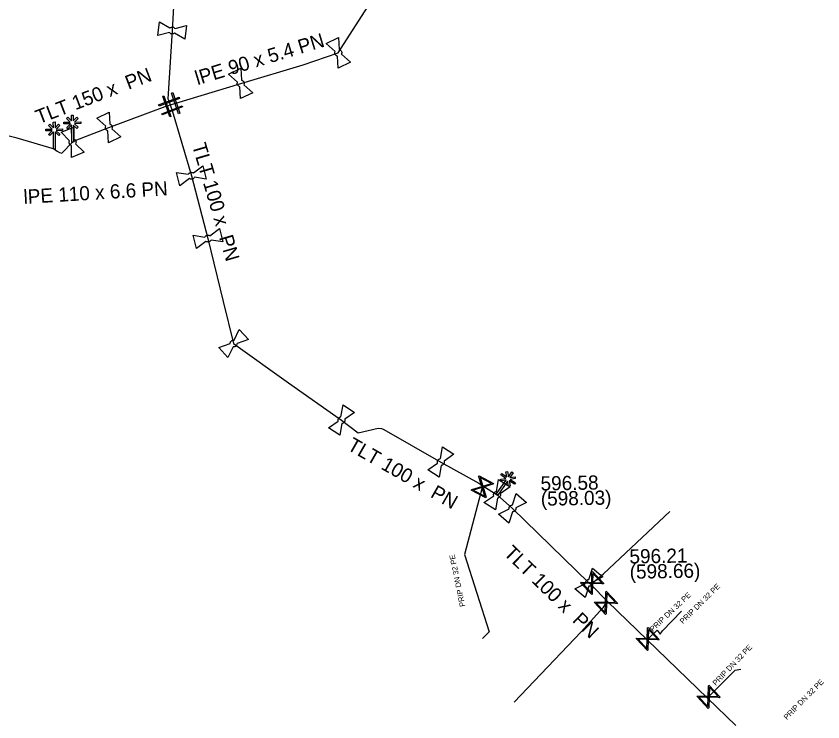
# Model space of a CAD drawing. Extents: x -643544 to -637295, y -1119190 to -1111715.
# Drawn here: x -640810.3 to -640736.3, y -1114722.1 to -1114657.4 of the extents above; entities that cross this region are included whole.
import ezdxf

# ---------------------------------------------------------------- set-up
doc = ezdxf.new("R2010")
doc.units = 0
for name, color, linetype in [('Default', 7, 'Continuous'), ('VP Lomový bod', 7, 'Continuous'), ('VP Lomový bod - popis', 7, 'Continuous'), ('VP Popis přípojky', 7, 'Continuous'), ('VP Přípojka', 7, 'Continuous'), ('VP Změna materiálu', 7, 'Continuous'), ('VP Řad', 7, 'Continuous'), ('VP Řad - popis', 7, 'Continuous'), ('VP Šoupě', 7, 'Continuous')]:
    doc.layers.add(name, color=color, linetype=linetype)

msp = doc.modelspace()

# ---------------------------------------------------------------- linework, layer by layer
at = {"layer": 'Default'}
for points in [[(-640796.208, -1114658.446), (-640796.168, -1114658.411), (-640796.118, -1114658.391), (-640796.039, -1114658.359), (-640795.958, -1114658.37), (-640795.877, -1114658.381), (-640795.808, -1114658.434), (-640795.765, -1114658.465), (-640795.737, -1114658.51)], [(-640795.791, -1114658.915), (-640795.83, -1114658.949), (-640795.88, -1114658.97), (-640795.961, -1114659.001), (-640796.042, -1114658.99), (-640796.123, -1114658.979), (-640796.19, -1114658.928), (-640796.233, -1114658.895), (-640796.262, -1114658.851)], [(-640780.851, -1114661.033), (-640780.902, -1114661.02), (-640780.946, -1114660.989), (-640781.016, -1114660.939), (-640781.052, -1114660.866), (-640781.087, -1114660.792), (-640781.081, -1114660.708), (-640781.078, -1114660.653), (-640781.056, -1114660.605)], [(-640780.689, -1114660.428), (-640780.638, -1114660.441), (-640780.593, -1114660.473), (-640780.524, -1114660.521), (-640780.488, -1114660.594), (-640780.453, -1114660.668), (-640780.459, -1114660.755), (-640780.462, -1114660.808), (-640780.483, -1114660.856)], [(-640789.801, -1114663.833), (-640789.852, -1114663.82), (-640789.896, -1114663.789), (-640789.966, -1114663.739), (-640790.002, -1114663.666), (-640790.037, -1114663.592), (-640790.031, -1114663.508), (-640790.028, -1114663.453), (-640790.006, -1114663.405)], [(-640789.639, -1114663.228), (-640789.588, -1114663.241), (-640789.543, -1114663.273), (-640789.474, -1114663.321), (-640789.438, -1114663.394), (-640789.403, -1114663.468), (-640789.409, -1114663.555), (-640789.412, -1114663.608), (-640789.433, -1114663.656)], [(-640801.891, -1114667.873), (-640801.942, -1114667.86), (-640801.986, -1114667.829), (-640802.056, -1114667.779), (-640802.092, -1114667.706), (-640802.127, -1114667.632), (-640802.121, -1114667.548), (-640802.118, -1114667.493), (-640802.096, -1114667.445)], [(-640801.729, -1114667.268), (-640801.678, -1114667.281), (-640801.633, -1114667.313), (-640801.564, -1114667.361), (-640801.528, -1114667.434), (-640801.493, -1114667.508), (-640801.499, -1114667.595), (-640801.502, -1114667.648), (-640801.523, -1114667.696)], [(-640805.228, -1114669.228), (-640805.277, -1114669.212), (-640805.32, -1114669.179), (-640805.387, -1114669.125), (-640805.419, -1114669.05), (-640805.45, -1114668.974), (-640805.44, -1114668.891), (-640805.433, -1114668.836), (-640805.409, -1114668.789)], [(-640805.032, -1114668.633), (-640804.982, -1114668.649), (-640804.939, -1114668.683), (-640804.873, -1114668.735), (-640804.841, -1114668.81), (-640804.81, -1114668.886), (-640804.82, -1114668.972), (-640804.826, -1114669.025), (-640804.851, -1114669.072)], [(-640794.521, -1114671.859), (-640794.497, -1114671.813), (-640794.459, -1114671.775), (-640794.395, -1114671.717), (-640794.316, -1114671.697), (-640794.237, -1114671.677), (-640794.155, -1114671.699), (-640794.103, -1114671.714), (-640794.06, -1114671.745)], [(-640793.961, -1114672.14), (-640793.984, -1114672.188), (-640794.024, -1114672.225), (-640794.085, -1114672.283), (-640794.164, -1114672.303), (-640794.243, -1114672.323), (-640794.327, -1114672.3), (-640794.378, -1114672.286), (-640794.421, -1114672.256)], [(-640793.001, -1114677.619), (-640792.977, -1114677.573), (-640792.939, -1114677.535), (-640792.875, -1114677.477), (-640792.796, -1114677.457), (-640792.717, -1114677.437), (-640792.635, -1114677.459), (-640792.583, -1114677.474), (-640792.54, -1114677.505)], [(-640792.441, -1114677.9), (-640792.464, -1114677.948), (-640792.504, -1114677.985), (-640792.565, -1114678.043), (-640792.644, -1114678.063), (-640792.723, -1114678.083), (-640792.807, -1114678.06), (-640792.858, -1114678.046), (-640792.901, -1114678.016)], [(-640790.684, -1114687.384), (-640790.684, -1114687.332), (-640790.667, -1114687.281), (-640790.638, -1114687.2), (-640790.577, -1114687.146), (-640790.515, -1114687.091), (-640790.433, -1114687.074), (-640790.379, -1114687.063), (-640790.327, -1114687.07)], [(-640790.058, -1114687.376), (-640790.057, -1114687.429), (-640790.075, -1114687.481), (-640790.102, -1114687.56), (-640790.163, -1114687.614), (-640790.225, -1114687.669), (-640790.31, -1114687.687), (-640790.362, -1114687.698), (-640790.414, -1114687.69)], [(-640780.781, -1114694.5), (-640780.795, -1114694.45), (-640780.793, -1114694.396), (-640780.787, -1114694.31), (-640780.743, -1114694.242), (-640780.699, -1114694.173), (-640780.625, -1114694.133), (-640780.576, -1114694.108), (-640780.524, -1114694.101)], [(-640780.181, -1114694.32), (-640780.165, -1114694.371), (-640780.168, -1114694.426), (-640780.173, -1114694.51), (-640780.217, -1114694.578), (-640780.261, -1114694.647), (-640780.338, -1114694.688), (-640780.384, -1114694.713), (-640780.437, -1114694.72)], [(-640771.671, -1114698.34), (-640771.686, -1114698.29), (-640771.683, -1114698.236), (-640771.677, -1114698.15), (-640771.633, -1114698.082), (-640771.589, -1114698.013), (-640771.515, -1114697.973), (-640771.466, -1114697.948), (-640771.414, -1114697.941)], [(-640771.071, -1114698.16), (-640771.055, -1114698.211), (-640771.058, -1114698.266), (-640771.063, -1114698.35), (-640771.107, -1114698.418), (-640771.151, -1114698.487), (-640771.228, -1114698.528), (-640771.274, -1114698.553), (-640771.327, -1114698.56)], [(-640766.521, -1114701.34), (-640766.536, -1114701.29), (-640766.533, -1114701.236), (-640766.527, -1114701.15), (-640766.483, -1114701.082), (-640766.439, -1114701.013), (-640766.365, -1114700.973), (-640766.316, -1114700.948), (-640766.264, -1114700.941)], [(-640765.921, -1114701.16), (-640765.905, -1114701.211), (-640765.908, -1114701.266), (-640765.913, -1114701.35), (-640765.957, -1114701.418), (-640766.001, -1114701.487), (-640766.078, -1114701.528), (-640766.124, -1114701.553), (-640766.177, -1114701.56)], [(-640765.11, -1114702.548), (-640765.118, -1114702.497), (-640765.108, -1114702.444), (-640765.091, -1114702.359), (-640765.038, -1114702.297), (-640764.985, -1114702.235), (-640764.906, -1114702.206), (-640764.854, -1114702.187), (-640764.801, -1114702.188)], [(-640764.491, -1114702.452), (-640764.483, -1114702.504), (-640764.493, -1114702.558), (-640764.509, -1114702.641), (-640764.562, -1114702.703), (-640764.615, -1114702.765), (-640764.697, -1114702.795), (-640764.747, -1114702.814), (-640764.799, -1114702.813)], [(-640758.101, -1114709.378), (-640758.108, -1114709.327), (-640758.098, -1114709.274), (-640758.081, -1114709.189), (-640758.028, -1114709.127), (-640757.975, -1114709.065), (-640757.896, -1114709.036), (-640757.844, -1114709.017), (-640757.791, -1114709.018)], [(-640757.481, -1114709.282), (-640757.473, -1114709.334), (-640757.483, -1114709.388), (-640757.499, -1114709.471), (-640757.552, -1114709.533), (-640757.605, -1114709.595), (-640757.687, -1114709.625), (-640757.737, -1114709.644), (-640757.789, -1114709.643)]]:
    msp.add_open_spline(points, degree=3, dxfattribs=at)
at = {"layer": 'VP Lomový bod'}
for points in [[(-640796.262, -1114658.851), (-640797.322, -1114659.133), (-640797.156, -1114657.894), (-640796.208, -1114658.446)], [(-640794.678, -1114658.227), (-640794.844, -1114659.466), (-640795.791, -1114658.915)], [(-640795.737, -1114658.51), (-640794.678, -1114658.227)], [(-640781.056, -1114660.605), (-640781.875, -1114659.875), (-640780.749, -1114659.333), (-640780.689, -1114660.428)], [(-640779.665, -1114661.585), (-640780.791, -1114662.127), (-640780.851, -1114661.033)], [(-640780.483, -1114660.856), (-640779.665, -1114661.585)], [(-640790.006, -1114663.405), (-640790.825, -1114662.675), (-640789.699, -1114662.133), (-640789.639, -1114663.228)], [(-640789.433, -1114663.656), (-640788.615, -1114664.385)], [(-640788.615, -1114664.385), (-640789.741, -1114664.927), (-640789.801, -1114663.833)], [(-640802.096, -1114667.445), (-640802.915, -1114666.715), (-640801.789, -1114666.173), (-640801.729, -1114667.268)], [(-640805.409, -1114668.789), (-640806.186, -1114668.015), (-640805.032, -1114667.536), (-640805.032, -1114668.633)], [(-640800.705, -1114668.425), (-640801.831, -1114668.967), (-640801.891, -1114667.873)], [(-640801.523, -1114667.696), (-640800.705, -1114668.425)], [(-640804.074, -1114669.845), (-640805.228, -1114670.324), (-640805.228, -1114669.228)], [(-640804.851, -1114669.072), (-640804.074, -1114669.845)], [(-640794.06, -1114671.745), (-640793.179, -1114671.09), (-640792.876, -1114672.303), (-640793.961, -1114672.14)], [(-640795.301, -1114672.91), (-640795.604, -1114671.697), (-640794.521, -1114671.859)], [(-640794.421, -1114672.256), (-640795.301, -1114672.91)], [(-640792.54, -1114677.505), (-640791.659, -1114676.85), (-640791.356, -1114678.063), (-640792.441, -1114677.9)], [(-640793.781, -1114678.67), (-640794.084, -1114677.457), (-640793.001, -1114677.619)], [(-640792.901, -1114678.016), (-640793.781, -1114678.67)], [(-640790.327, -1114687.07), (-640789.845, -1114686.085), (-640789.019, -1114687.022), (-640790.058, -1114687.376)], [(-640790.895, -1114688.675), (-640791.721, -1114687.738), (-640790.684, -1114687.384)], [(-640790.414, -1114687.69), (-640790.895, -1114688.675)], [(-640780.524, -1114694.101), (-640780.332, -1114693.02), (-640779.28, -1114693.694), (-640780.181, -1114694.32)], [(-640780.628, -1114695.8), (-640781.68, -1114695.126), (-640780.781, -1114694.5)], [(-640780.437, -1114694.72), (-640780.628, -1114695.8)], [(-640771.414, -1114697.941), (-640771.222, -1114696.86), (-640770.17, -1114697.534), (-640771.071, -1114698.16)], [(-640771.518, -1114699.64), (-640772.57, -1114698.966), (-640771.671, -1114698.34)], [(-640771.327, -1114698.56), (-640771.518, -1114699.64)], [(-640766.264, -1114700.941), (-640766.072, -1114699.86), (-640765.02, -1114700.534), (-640765.921, -1114701.16)], [(-640766.368, -1114702.64), (-640767.42, -1114701.966), (-640766.521, -1114701.34)], [(-640764.801, -1114702.188), (-640764.464, -1114701.143), (-640763.513, -1114701.955), (-640764.491, -1114702.452)], [(-640766.177, -1114701.56), (-640766.368, -1114702.64)], [(-640765.136, -1114703.857), (-640766.087, -1114703.045), (-640765.11, -1114702.548)], [(-640764.799, -1114702.813), (-640765.136, -1114703.857)], [(-640757.791, -1114709.018), (-640757.454, -1114707.973), (-640756.503, -1114708.785), (-640757.481, -1114709.282)], [(-640758.126, -1114710.687), (-640759.077, -1114709.875), (-640758.101, -1114709.378)], [(-640757.789, -1114709.643), (-640758.126, -1114710.687)]]:
    msp.add_lwpolyline(points, dxfattribs=at)
at = {"layer": 'VP Přípojka'}
for points in [[(-640767.59, -1114700.59), (-640769.197, -1114706.737), (-640766.944, -1114713.811), (-640767.562, -1114714.429)], [(-640767.51, -1114700.43), (-640767.56, -1114700.52), (-640767.59, -1114700.59)], [(-640756.45, -1114708.51), (-640750.38, -1114702.781)], [(-640757.63, -1114709.49), (-640757.5, -1114709.35), (-640756.45, -1114708.51)], [(-640756.09, -1114711.03), (-640756.23, -1114711.16), (-640756.53, -1114711.63)], [(-640756.53, -1114711.63), (-640758.519, -1114713.824), (-640764.653, -1114720.257)], [(-640751.04, -1114713.74), (-640749.311, -1114711.927)], [(-640752.46, -1114714.54), (-640752.4, -1114714.48), (-640751.55, -1114713.68), (-640751.25, -1114714.02), (-640751.04, -1114713.74)], [(-640746.14, -1114719.07), (-640744.4, -1114717.343), (-640743.868, -1114717.229)], [(-640746.93, -1114719.89), (-640746.82, -1114719.78), (-640746.14, -1114719.07)]]:
    msp.add_lwpolyline(points, dxfattribs=at)
at = {"layer": 'VP Změna materiálu'}
for points in [[(-640805.23, -1114666.971), (-640805.237, -1114666.431), (-640805.081, -1114666.429), (-640805.074, -1114666.964), (-640804.747, -1114666.628), (-640804.636, -1114666.737), (-640804.96, -1114667.071), (-640804.384, -1114667.064), (-640804.382, -1114667.22), (-640804.968, -1114667.227), (-640804.628, -1114667.558), (-640804.737, -1114667.669), (-640805.069, -1114667.346), (-640805.049, -1114668.929), (-640805.206, -1114668.931), (-640805.226, -1114667.343), (-640805.555, -1114667.682), (-640805.666, -1114667.572), (-640805.336, -1114667.232), (-640805.92, -1114667.239), (-640805.922, -1114667.083), (-640805.347, -1114667.076), (-640805.679, -1114666.752), (-640805.57, -1114666.64), (-640805.23, -1114666.971)], [(-640806.894, -1114667.61), (-640806.899, -1114667.071), (-640806.742, -1114667.069), (-640806.737, -1114667.604), (-640806.41, -1114667.269), (-640806.299, -1114667.379), (-640806.624, -1114667.712), (-640806.048, -1114667.706), (-640806.047, -1114667.863), (-640806.632, -1114667.868), (-640806.294, -1114668.199), (-640806.403, -1114668.31), (-640806.734, -1114667.986), (-640806.719, -1114669.569), (-640806.876, -1114669.571), (-640806.89, -1114667.983), (-640807.22, -1114668.32), (-640807.331, -1114668.21), (-640807, -1114667.871), (-640807.585, -1114667.877), (-640807.586, -1114667.72), (-640807.011, -1114667.715), (-640807.341, -1114667.39), (-640807.232, -1114667.279), (-640806.894, -1114667.61)], [(-640765.161, -1114699.598), (-640764.853, -1114699.155), (-640764.725, -1114699.245), (-640765.03, -1114699.683), (-640764.569, -1114699.6), (-640764.543, -1114699.754), (-640765, -1114699.837), (-640764.528, -1114700.166), (-640764.617, -1114700.294), (-640765.098, -1114699.959), (-640765.014, -1114700.426), (-640765.166, -1114700.453), (-640765.249, -1114699.997), (-640766.154, -1114701.296), (-640766.282, -1114701.207), (-640765.374, -1114699.904), (-640765.839, -1114699.988), (-640765.866, -1114699.834), (-640765.399, -1114699.749), (-640765.879, -1114699.415), (-640765.79, -1114699.287), (-640765.318, -1114699.616), (-640765.399, -1114699.159), (-640765.246, -1114699.132), (-640765.161, -1114699.598)]]:
    msp.add_lwpolyline(points, dxfattribs=at)
at = {"layer": 'VP Řad'}
for points in [[(-640818.09, -1114613.86), (-640814.29, -1114619.02), (-640810.836, -1114623.872), (-640807.4, -1114628.79), (-640804.066, -1114633.752), (-640800.706, -1114638.671), (-640797.35, -1114643.64), (-640796.94, -1114644.26), (-640795.55, -1114646.51), (-640795.67, -1114652.7), (-640796, -1114658.68), (-640796.39, -1114664.93), (-640796.29, -1114665.2), (-640796.18, -1114665.5)], [(-640796.18, -1114665.5), (-640795.87, -1114665.4), (-640795.68, -1114665.34), (-640789.72, -1114663.53), (-640784, -1114661.84), (-640780.77, -1114660.73), (-640777.55, -1114655.65), (-640774.59, -1114650.47), (-640773.33, -1114648.1), (-640773.26, -1114647.83), (-640773.11, -1114647.69), (-640772.97, -1114647.45)], [(-640805.13, -1114668.93), (-640804.91, -1114668.76), (-640801.81, -1114667.57), (-640796.63, -1114665.64), (-640796.49, -1114665.63), (-640796.18, -1114665.5)], [(-640796.18, -1114665.5), (-640796, -1114666), (-640794.24, -1114672), (-640792.72, -1114677.76), (-640791.33, -1114683.53), (-640790.37, -1114687.38), (-640785.35, -1114691), (-640780.48, -1114694.41), (-640778.94, -1114695.57), (-640777.12, -1114695.15), (-640776.82, -1114695.18), (-640776.6, -1114695.26), (-640771.37, -1114698.25), (-640767.89, -1114700.18), (-640767.51, -1114700.43), (-640766.22, -1114701.25)], [(-640806.8, -1114669.57), (-640810.208, -1114668.548), (-640814.158, -1114667.572), (-640816.487, -1114667.263), (-640820.412, -1114667.202), (-640824.994, -1114668.319), (-640830.585, -1114670.613), (-640835.222, -1114673.693), (-640835.735, -1114674.281), (-640838.065, -1114676.013), (-640840.853, -1114677.955), (-640843.908, -1114680.411), (-640846.287, -1114682.445), (-640849.669, -1114685.317), (-640852.115, -1114687.99), (-640853.636, -1114690.624)], [(-640806.8, -1114669.57), (-640806.54, -1114669.75), (-640806.34, -1114669.86), (-640806.13, -1114669.92), (-640805.13, -1114668.93)], [(-640744.335, -1114722.395), (-640746.93, -1114719.89), (-640752.46, -1114714.54), (-640756.09, -1114711.03), (-640757.63, -1114709.49), (-640757.79, -1114709.33), (-640764.8, -1114702.5), (-640766.22, -1114701.25)]]:
    msp.add_lwpolyline(points, dxfattribs=at)
at = {"layer": 'VP Šoupě'}
for points in [[(-640795.937, -1114664.371), (-640795.305, -1114666.269), (-640795.423, -1114666.309), (-640796.055, -1114664.411), (-640795.937, -1114664.371)], [(-640795.33, -1114664.913), (-640797.207, -1114665.604), (-640797.25, -1114665.487), (-640795.373, -1114664.796), (-640795.33, -1114664.913)], [(-640796.752, -1114664.663), (-640796.11, -1114666.557), (-640796.228, -1114666.597), (-640796.87, -1114664.703), (-640796.752, -1114664.663)], [(-640795.046, -1114665.694), (-640796.909, -1114666.423), (-640796.954, -1114666.306), (-640795.091, -1114665.577), (-640795.046, -1114665.694)], [(-640767.871, -1114699.506), (-640766.546, -1114700.209), (-640766.577, -1114700.267), (-640766.701, -1114700.301), (-640767.504, -1114700.548), (-640767.218, -1114701.476), (-640767.249, -1114701.534), (-640768.574, -1114700.831), (-640768.543, -1114700.773), (-640767.614, -1114700.49), (-640767.861, -1114699.687), (-640767.902, -1114699.564), (-640767.871, -1114699.506)], [(-640767.776, -1114699.663), (-640767.529, -1114700.464), (-640766.73, -1114700.218), (-640767.776, -1114699.663)], [(-640767.34, -1114701.38), (-640767.588, -1114700.574), (-640768.392, -1114700.822), (-640767.34, -1114701.38)], [(-640757.467, -1114708.29), (-640756.44, -1114709.383), (-640756.488, -1114709.428), (-640756.616, -1114709.42), (-640757.456, -1114709.395), (-640757.485, -1114710.365), (-640757.533, -1114710.41), (-640758.56, -1114709.317), (-640758.512, -1114709.272), (-640757.541, -1114709.304), (-640757.516, -1114708.465), (-640757.515, -1114708.335), (-640757.467, -1114708.29)], [(-640757.428, -1114708.469), (-640757.453, -1114709.307), (-640756.617, -1114709.332), (-640757.428, -1114708.469)], [(-640757.569, -1114710.235), (-640757.544, -1114709.392), (-640758.384, -1114709.367), (-640757.569, -1114710.235)], [(-640756.197, -1114710.1), (-640755.17, -1114711.193), (-640755.218, -1114711.238), (-640755.346, -1114711.23), (-640756.186, -1114711.205), (-640756.215, -1114712.175), (-640756.263, -1114712.22), (-640757.29, -1114711.127), (-640757.242, -1114711.082), (-640756.271, -1114711.114), (-640756.246, -1114710.275), (-640756.245, -1114710.145), (-640756.197, -1114710.1)], [(-640756.158, -1114710.279), (-640756.183, -1114711.117), (-640755.347, -1114711.142), (-640756.158, -1114710.279)], [(-640756.299, -1114712.045), (-640756.274, -1114711.202), (-640757.114, -1114711.177), (-640756.299, -1114712.045)], [(-640752.367, -1114713.42), (-640751.34, -1114714.513), (-640751.388, -1114714.558), (-640751.516, -1114714.55), (-640752.356, -1114714.525), (-640752.385, -1114715.495), (-640752.433, -1114715.54), (-640753.46, -1114714.447), (-640753.412, -1114714.402), (-640752.441, -1114714.434), (-640752.416, -1114713.595), (-640752.415, -1114713.465), (-640752.367, -1114713.42)], [(-640752.328, -1114713.599), (-640752.353, -1114714.437), (-640751.517, -1114714.462), (-640752.328, -1114713.599)], [(-640752.469, -1114715.365), (-640752.444, -1114714.522), (-640753.284, -1114714.497), (-640752.469, -1114715.365)], [(-640746.787, -1114718.72), (-640745.76, -1114719.813), (-640745.808, -1114719.858), (-640745.936, -1114719.85), (-640746.776, -1114719.825), (-640746.805, -1114720.795), (-640746.853, -1114720.84), (-640747.88, -1114719.747), (-640747.832, -1114719.702), (-640746.861, -1114719.734), (-640746.836, -1114718.895), (-640746.835, -1114718.765), (-640746.787, -1114718.72)], [(-640746.748, -1114718.899), (-640746.773, -1114719.737), (-640745.937, -1114719.762), (-640746.748, -1114718.899)], [(-640746.889, -1114720.665), (-640746.864, -1114719.822), (-640747.704, -1114719.797), (-640746.889, -1114720.665)]]:
    msp.add_lwpolyline(points, dxfattribs=at)

# ---------------------------------------------------------------- texts
at = {"layer": 'VP Lomový bod - popis'}
for s, p in [('596.58', (-640762.216, -1114700.863)), ('(598.03)', (-640762.192, -1114702.263)), ('596.21', (-640754.067, -1114707.56)), ('(598.66)', (-640754.043, -1114708.96))]:
    msp.add_text(s, height=1.3, rotation=1, dxfattribs=at).set_placement(p)
at = {"layer": 'VP Popis přípojky'}
for rotation, p in [(101.66941, (-640769.122, -1114711.469)), (44.77752, (-640749.174, -1114713.136)), (43.2643, (-640751.929, -1114713.845)), (46.23641, (-640746.153, -1114718.798)), (45.32102, (-640739.642, -1114721.926))]:
    msp.add_text('PRIP DN 32 PE', height=0.5, rotation=rotation, dxfattribs=at).set_placement(p)
at = {"layer": 'VP Řad - popis'}
for s, rotation, p in [('lPE 90 x 5.4 PN ', 16.89308, (-640793.676, -1114663.698)), ('TLT 150 x  PN ', 21.00035, (-640808.217, -1114667.279)), ('TLT 100 x  PN ', 286.34817, (-640794.192, -1114669.199)), ('lPE 110 x 6.6 PN ', 3.45031, (-640809.59, -1114674.584)), ('TLT 100 x  PN ', 330.24332, (-640780.042, -1114697.058)), ('TLT 100 x  PN ', 315.74513, (-640765.681, -1114706.7))]:
    msp.add_text(s, height=1.3, rotation=rotation, dxfattribs=at).set_placement(p)

doc.saveas('drawing.dxf')
